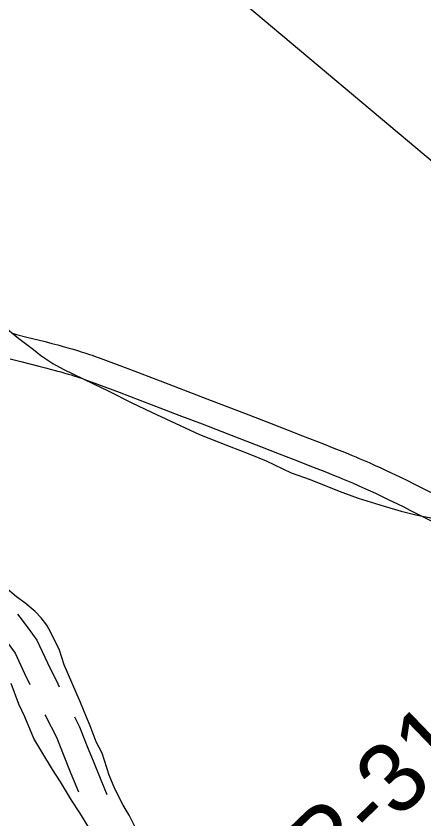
# Model space of a CAD drawing. Extents: x 3180038 to 3217926, y 922069 to 947485.
# Drawn here: x 3200369 to 3200853, y 943579 to 944532 of the extents above; entities that cross this region are included whole.
import ezdxf

# ---------------------------------------------------------------- set-up
doc = ezdxf.new("R2010")
doc.units = 0
for name, color, linetype in [('V-RIVR-RANG-IDEN', 7, 'Continuous'), ('V-ROAD-CNTR', 7, 'Continuous'), ('V-SITE-VEGE', 7, 'Continuous'), ('V-TOPO-BNDY', 7, 'Continuous')]:
    doc.layers.add(name, color=color, linetype=linetype)

msp = doc.modelspace()

# ---------------------------------------------------------------- linework, layer by layer
at = {"layer": 'V-ROAD-CNTR'}
for points in [[(3200362.83, 944155.99), (3200369.32, 944154.31), (3200381.6, 944151.2), (3200403.23, 944145.78), (3200411.39, 944143.69), (3200418.55, 944141.8), (3200424.81, 944140.11), (3200430.3, 944138.58), (3200435.1, 944137.2), (3200439.31, 944135.95), (3200442.98, 944134.84), (3200446.22, 944133.83), (3200451.81, 944132.04), (3200456.03, 944130.64), (3200459.21, 944129.55), (3200463.92, 944127.88), (3200468.6, 944126.15), (3200501.64, 944113.7), (3200526.38, 944104.33), (3200544.93, 944097.28), (3200572.74, 944086.66), (3200600.53, 944075.99), (3200640.11, 944060.74), (3200669.78, 944049.27), (3200692.03, 944040.63), (3200708.71, 944034.12), (3200733.72, 944024.31), (3200746.22, 944019.37), (3200758.74, 944014.41), (3200763.32, 944012.57), (3200767.76, 944010.76), (3200772.04, 944008.98), (3200776.19, 944007.23), (3200780.2, 944005.51), (3200787.9, 944002.15), (3200795.11, 943998.93), (3200801.83, 943995.87), (3200808.11, 943992.97), (3200813.97, 943990.21), (3200819.46, 943987.6), (3200824.59, 943985.14), (3200834.15, 943980.48), (3200842.5, 943976.36), (3200849.79, 943972.73), (3200862.48, 943966.33)], [(3200361.88, 944125.25), (3200374.28, 944122.11), (3200395.85, 944116.7), (3200403.85, 944114.65), (3200410.81, 944112.82), (3200416.86, 944111.18), (3200422.13, 944109.71), (3200426.71, 944108.39), (3200430.7, 944107.21), (3200434.18, 944106.16), (3200437.19, 944105.22), (3200442.49, 944103.52), (3200446.42, 944102.22), (3200449.34, 944101.22), (3200453.73, 944099.66), (3200458.13, 944098.04), (3200491.04, 944085.63), (3200515.74, 944076.28), (3200534.25, 944069.24), (3200562.01, 944058.64), (3200589.76, 944047.99), (3200629.3, 944032.75), (3200658.94, 944021.29), (3200681.15, 944012.67), (3200697.78, 944006.18), (3200722.73, 943996.39), (3200735.19, 943991.48), (3200747.62, 943986.54), (3200752.06, 943984.77), (3200756.33, 943983.02), (3200760.46, 943981.3), (3200764.45, 943979.62), (3200768.3, 943977.97), (3200775.79, 943974.7), (3200782.78, 943971.59), (3200789.31, 943968.61), (3200795.43, 943965.78), (3200801.15, 943963.09), (3200806.52, 943960.54), (3200811.53, 943958.13), (3200820.95, 943953.55), (3200829.16, 943949.49), (3200836.34, 943945.91), (3200848.93, 943939.57), (3200886.7, 943920.35)], [(3200332.11, 943822.8), (3200339.72, 943813.22), (3200349.43, 943800.64), (3200358.96, 943787.92), (3200367.53, 943776.12), (3200378.97, 943751.81), (3200385.31, 943738.74)], [(3200370.52, 943822.43), (3200373.32, 943818.8), (3200383.1, 943805.72), (3200393.47, 943791.46), (3200406.04, 943764.74), (3200418.27, 943739.52), (3200420.01, 943736.04)], [(3200403.02, 943702.88), (3200404.02, 943700.89), (3200416.6, 943676.37), (3200424.68, 943656.03), (3200433.16, 943635.02), (3200441.77, 943614.06), (3200442.93, 943611.28)], [(3200438.03, 943700.33), (3200443.95, 943688.79), (3200452.53, 943667.18), (3200460.95, 943646.33), (3200469.49, 943625.53), (3200476.73, 943608.17)]]:
    msp.add_lwpolyline(points, dxfattribs=at)
at = {"layer": 'V-SITE-VEGE'}
for p, q in [((3200349.82, 944167.75), (3200372.16, 944149.56)), ((3200372.16, 944149.56), (3200389.45, 944136.45)), ((3200389.45, 944136.45), (3200398.09, 944129.17)), ((3200398.09, 944129.17), (3200412.51, 944119.69)), ((3200412.51, 944119.69), (3200424.78, 944113.12)), ((3200424.78, 944113.12), (3200460.86, 944095.57)), ((3200460.86, 944095.57), (3200478.18, 944087.53)), ((3200478.18, 944087.53), (3200506.31, 944072.92)), ((3200506.31, 944072.92), (3200529.41, 944061.95)), ((3200529.41, 944061.95), (3200586.42, 944035.61)), ((3200586.42, 944035.61), (3200621.79, 944021.69)), ((3200621.79, 944021.69), (3200646.34, 944012.16)), ((3200646.34, 944012.16), (3200665.83, 944004.11)), ((3200665.83, 944004.11), (3200695.42, 943990.21)), ((3200695.42, 943990.21), (3200717.8, 943982.14)), ((3200717.8, 943982.14), (3200752.46, 943968.22)), ((3200752.46, 943968.22), (3200774.84, 943960.14)), ((3200774.84, 943960.14), (3200805.9, 943950.58)), ((3200805.9, 943950.58), (3200826.12, 943944.69)), ((3200826.12, 943944.69), (3200843.46, 943940.26)), ((3200843.46, 943940.26), (3200873.09, 943934.32)), ((3200369.14, 943842.86), (3200356.18, 943853.77)), ((3200379.23, 943835.57), (3200369.14, 943842.86)), ((3200391.48, 943825.38), (3200379.23, 943835.57)), ((3200398.68, 943818.11), (3200391.48, 943825.38)), ((3200405.14, 943809.4), (3200398.68, 943818.11)), ((3200410.16, 943800.69), (3200405.14, 943809.4)), ((3200420.18, 943779.66), (3200410.16, 943800.69)), ((3200425.88, 943762.27), (3200420.18, 943779.66)), ((3200445.18, 943717.32), (3200425.88, 943762.27)), ((3200372.11, 943715.52), (3200362.83, 943740.17)), ((3200379.27, 943700.3), (3200372.11, 943715.52)), ((3200452.33, 943699.92), (3200445.18, 943717.32)), ((3200389.99, 943674.92), (3200379.27, 943700.3)), ((3200456.62, 943689.77), (3200452.33, 943699.92)), ((3200463.75, 943670.93), (3200456.62, 943689.77)), ((3200399.31, 943658.96), (3200389.99, 943674.92)), ((3200470.92, 943657.15), (3200463.75, 943670.93)), ((3200412.22, 943637.92), (3200399.31, 943658.96)), ((3200479.46, 943631.06), (3200470.92, 943657.15)), ((3200421.55, 943623.4), (3200412.22, 943637.92)), ((3200485.89, 943615.12), (3200479.46, 943631.06)), ((3200434.46, 943601.63), (3200421.55, 943623.4)), ((3200495.92, 943595.53), (3200485.89, 943615.12)), ((3200444.51, 943586.39), (3200434.46, 943601.63)), ((3200503.09, 943583.92), (3200495.92, 943595.53)), ((3200455.27, 943568.97), (3200444.51, 943586.39)), ((3200510.25, 943569.42), (3200503.09, 943583.92))]:
    msp.add_line(p, q, dxfattribs=at)
at = {"layer": 'V-TOPO-BNDY'}
msp.add_line((3199300.89, 945674.14), (3201957.11, 943438.71), dxfattribs=at)

# ---------------------------------------------------------------- texts
at = {"layer": 'V-RIVR-RANG-IDEN'}
for s, rotation, p in [('R-312.85', 43.75943, (3200265.56, 944515.64)), ('R-312.6', 43.91382, (3200737.24, 943496.23))]:
    msp.add_text(s, height=83, rotation=rotation, dxfattribs=at).set_placement(p)

doc.saveas('drawing.dxf')
